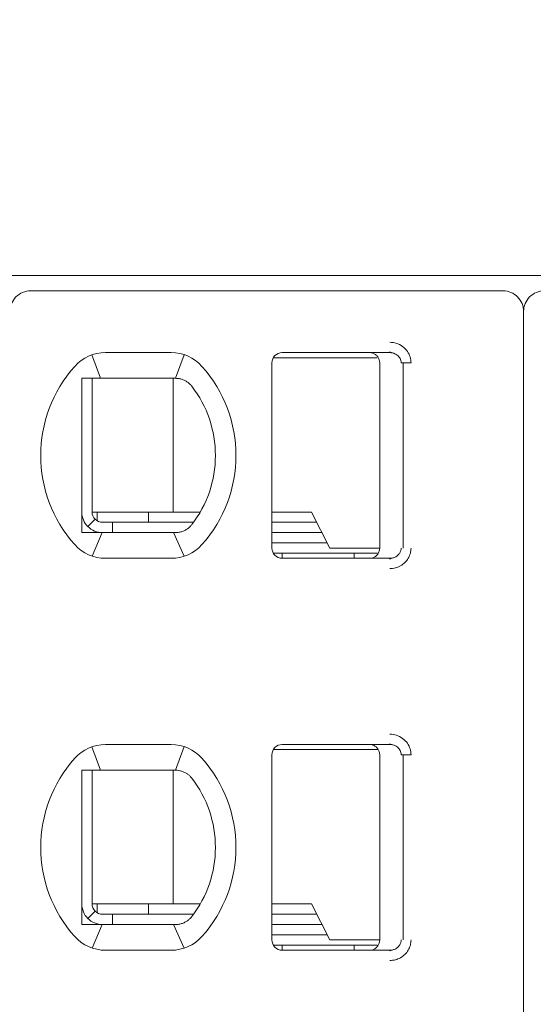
# Model space of a CAD drawing. Header units: millimetres. Extents: x -1114 to 1396, y -630 to 631.
# Tile 648 of 656: x 446 to 451, y 144 to 154. Entities that reach past the tile are written whole.
import ezdxf

# ---------------------------------------------------------------- set-up
doc = ezdxf.new("R2010")
doc.units = ezdxf.units.MM
doc.header["$MEASUREMENT"] = 0

msp = doc.modelspace()

# ---------------------------------------------------------------- linework, layer by layer
at = {"lineweight": 18}
for points, knots in [([(1038.9843, -629.7647), (1038.9843, -629.7647), (-1111.4882, -629.7647), (-1111.4882, -629.7647), (-1111.4882, -629.7647), (-1111.4882, -629.7647), (-1111.4882, 630.7883), (-1111.4882, 630.7883), (-1111.4882, 630.7883), (-1111.4882, 630.7883), (1038.9843, 630.7883), (1038.9843, 630.7883)], [0, 0, 0, 0, 0.333333, 0.333333, 0.333333, 0.333333, 0.666667, 0.666667, 0.666667, 0.666667, 1, 1, 1, 1]), ([(446.2729, 151.0657), (446.2198, 151.0657), (446.1689, 151.0446), (446.1314, 151.0071), (446.1314, 151.0071), (446.0939, 150.9696), (446.0729, 150.9187), (446.0729, 150.8657)], [0, 0, 0, 0, 0.5, 0.5, 0.5, 0.5, 1, 1, 1, 1]), ([(451.0729, 150.8657), (451.0729, 150.9187), (451.0518, 150.9696), (451.0143, 151.0071), (451.0143, 151.0071), (450.9768, 151.0446), (450.9259, 151.0657), (450.8729, 151.0657)], [0, 0, 0, 0, 0.5, 0.5, 0.5, 0.5, 1, 1, 1, 1]), ([(451.2729, 151.0657), (451.2198, 151.0657), (451.1689, 151.0446), (451.1314, 151.0071), (451.1314, 151.0071), (451.0939, 150.9696), (451.0729, 150.9187), (451.0729, 150.8657)], [0, 0, 0, 0, 0.5, 0.5, 0.5, 0.5, 1, 1, 1, 1]), ([(449.7703, 150.5657), (449.7923, 150.5658), (449.8135, 150.5626), (449.8346, 150.5558), (449.8346, 150.5558), (449.8557, 150.549), (449.8767, 150.5387), (449.8953, 150.5251), (449.8953, 150.5251), (449.9138, 150.5115), (449.9299, 150.4945), (449.9421, 150.4773), (449.9421, 150.4773), (449.9543, 150.4601), (449.9626, 150.4426), (449.9683, 150.424), (449.9683, 150.424), (449.9741, 150.4055), (449.9772, 150.386), (449.9773, 150.3657)], [0, 0, 0, 0, 0.2, 0.2, 0.2, 0.2, 0.4, 0.4, 0.4, 0.4, 0.6, 0.6, 0.6, 0.6, 0.8, 0.8, 0.8, 0.8, 1, 1, 1, 1]), ([(448.7229, 150.4657), (448.6963, 150.4657), (448.6709, 150.4551), (448.6521, 150.4364), (448.6521, 150.4364), (448.6334, 150.4176), (448.6229, 150.3922), (448.6229, 150.3657)], [0, 0, 0, 0, 0.5, 0.5, 0.5, 0.5, 1, 1, 1, 1]), ([(448.7229, 150.4657), (448.6963, 150.4657), (448.6709, 150.4551), (448.6521, 150.4364), (448.6521, 150.4364), (448.6334, 150.4176), (448.6229, 150.3922), (448.6229, 150.3657)], [0, 0, 0, 0, 0.5, 0.5, 0.5, 0.5, 1, 1, 1, 1]), ([(449.6729, 150.3657), (449.6729, 150.3761), (449.6712, 150.3865), (449.668, 150.3965), (449.668, 150.3965), (449.6648, 150.4064), (449.66, 150.4159), (449.6538, 150.4243), (449.6538, 150.4243), (449.6477, 150.4328), (449.6403, 150.4403), (449.6318, 150.4464), (449.6318, 150.4464), (449.6234, 150.4526), (449.6139, 150.4574), (449.604, 150.4607), (449.604, 150.4607), (449.594, 150.464), (449.5834, 150.4657), (449.5729, 150.4657)], [0, 0, 0, 0, 0.2, 0.2, 0.2, 0.2, 0.4, 0.4, 0.4, 0.4, 0.6, 0.6, 0.6, 0.6, 0.8, 0.8, 0.8, 0.8, 1, 1, 1, 1]), ([(449.7703, 150.4657), (449.779, 150.4657), (449.7878, 150.4647), (449.7963, 150.4628), (449.7963, 150.4628), (449.8046, 150.461), (449.8128, 150.4583), (449.8205, 150.4547), (449.8205, 150.4547), (449.8281, 150.4512), (449.8353, 150.4469), (449.8418, 150.4419), (449.8418, 150.4419), (449.848, 150.4371), (449.8536, 150.4317), (449.8586, 150.4258), (449.8586, 150.4258), (449.8631, 150.4203), (449.867, 150.4144), (449.8703, 150.4082), (449.8703, 150.4082), (449.8735, 150.402), (449.876, 150.3954), (449.8778, 150.3886), (449.8778, 150.3886), (449.8798, 150.3811), (449.8808, 150.3734), (449.8808, 150.3657)], [0, 0, 0, 0, 0.142857, 0.142857, 0.142857, 0.142857, 0.285714, 0.285714, 0.285714, 0.285714, 0.428571, 0.428571, 0.428571, 0.428571, 0.571429, 0.571429, 0.571429, 0.571429, 0.714286, 0.714286, 0.714286, 0.714286, 0.857143, 0.857143, 0.857143, 0.857143, 1, 1, 1, 1]), ([(446.8343, 150.2157), (446.8276, 150.2157), (446.8208, 150.2157), (446.8139, 150.2157), (446.8139, 150.2157), (446.8071, 150.2157), (446.8003, 150.2157), (446.7935, 150.2157), (446.7935, 150.2157), (446.7866, 150.2157), (446.7797, 150.2157), (446.7729, 150.2157)], [0, 0, 0, 0, 0.333333, 0.333333, 0.333333, 0.333333, 0.666667, 0.666667, 0.666667, 0.666667, 1, 1, 1, 1]), ([(446.7729, 150.2157), (446.7729, 150.1647), (446.7729, 150.1122), (446.7729, 150.0573), (446.7729, 150.0573), (446.7729, 150.0298), (446.7729, 150.0017), (446.7729, 149.9728), (446.7729, 149.9728), (446.7729, 149.9583), (446.7729, 149.9437), (446.7729, 149.9287), (446.7729, 149.9287), (446.7729, 149.9138), (446.7729, 149.8986), (446.7729, 149.8833), (446.7729, 149.8833), (446.7729, 149.8525), (446.7729, 149.8209), (446.7729, 149.7882), (446.7729, 149.7882), (446.7729, 149.7555), (446.7729, 149.7217), (446.7729, 149.6864), (446.7729, 149.6864), (446.7729, 149.6687), (446.7729, 149.6507), (446.7729, 149.6326), (446.7729, 149.6326), (446.7729, 149.6145), (446.7729, 149.5963), (446.7729, 149.5778), (446.7729, 149.5778), (446.7729, 149.5592), (446.7729, 149.5405), (446.7729, 149.5216), (446.7729, 149.5216), (446.7729, 149.5026), (446.7729, 149.4833), (446.7729, 149.4643), (446.7729, 149.4643), (446.7729, 149.4263), (446.7729, 149.3887), (446.7729, 149.3517), (446.7729, 149.3517), (446.7729, 149.3424), (446.7729, 149.3332), (446.7729, 149.3239), (446.7729, 149.3239), (446.7729, 149.3147), (446.7729, 149.3055), (446.7729, 149.2964), (446.7729, 149.2964), (446.7729, 149.2782), (446.7729, 149.2604), (446.7729, 149.2429), (446.7729, 149.2429), (446.7729, 149.208), (446.7729, 149.1743), (446.7729, 149.1417), (446.7729, 149.1417), (446.7729, 149.1253), (446.7729, 149.1093), (446.7729, 149.0934), (446.7729, 149.0934), (446.7729, 149.0775), (446.7729, 149.0619), (446.7729, 149.0466), (446.7729, 149.0466), (446.7729, 149.0159), (446.7729, 148.9863), (446.7729, 148.9575), (446.7729, 148.9575), (446.7729, 148.9288), (446.7729, 148.9008), (446.7729, 148.8735), (446.7729, 148.8735), (446.7729, 148.8188), (446.7729, 148.7665), (446.7729, 148.7157)], [0, 0, 0, 0, 0.05, 0.05, 0.05, 0.05, 0.1, 0.1, 0.1, 0.1, 0.15, 0.15, 0.15, 0.15, 0.2, 0.2, 0.2, 0.2, 0.25, 0.25, 0.25, 0.25, 0.3, 0.3, 0.3, 0.3, 0.35, 0.35, 0.35, 0.35, 0.4, 0.4, 0.4, 0.4, 0.45, 0.45, 0.45, 0.45, 0.5, 0.5, 0.5, 0.5, 0.55, 0.55, 0.55, 0.55, 0.6, 0.6, 0.6, 0.6, 0.65, 0.65, 0.65, 0.65, 0.7, 0.7, 0.7, 0.7, 0.75, 0.75, 0.75, 0.75, 0.8, 0.8, 0.8, 0.8, 0.85, 0.85, 0.85, 0.85, 0.9, 0.9, 0.9, 0.9, 0.95, 0.95, 0.95, 0.95, 1, 1, 1, 1]), ([(447.002, 150.2157), (446.9969, 150.2157), (446.9917, 150.2157), (446.9864, 150.2157), (446.9864, 150.2157), (446.9811, 150.2157), (446.9758, 150.2157), (446.9704, 150.2157), (446.9704, 150.2157), (446.965, 150.2157), (446.9595, 150.2157), (446.9539, 150.2157), (446.9539, 150.2157), (446.9482, 150.2157), (446.9424, 150.2157), (446.9365, 150.2157), (446.9365, 150.2157), (446.9305, 150.2157), (446.9243, 150.2157), (446.9181, 150.2157), (446.9181, 150.2157), (446.9118, 150.2157), (446.9054, 150.2157), (446.8988, 150.2157), (446.8988, 150.2157), (446.8922, 150.2157), (446.8854, 150.2157), (446.8785, 150.2157), (446.8785, 150.2157), (446.8715, 150.2157), (446.8644, 150.2157), (446.857, 150.2157), (446.857, 150.2157), (446.8497, 150.2157), (446.8421, 150.2157), (446.8343, 150.2157)], [0, 0, 0, 0, 0.111111, 0.111111, 0.111111, 0.111111, 0.222222, 0.222222, 0.222222, 0.222222, 0.333333, 0.333333, 0.333333, 0.333333, 0.444444, 0.444444, 0.444444, 0.444444, 0.555556, 0.555556, 0.555556, 0.555556, 0.666667, 0.666667, 0.666667, 0.666667, 0.777778, 0.777778, 0.777778, 0.777778, 0.888889, 0.888889, 0.888889, 0.888889, 1, 1, 1, 1]), ([(447.6437, 150.2157), (447.6481, 150.2157), (447.6527, 150.2157), (447.6573, 150.2157), (447.6573, 150.2157), (447.6618, 150.2157), (447.6665, 150.2157), (447.6712, 150.2157), (447.6712, 150.2157), (447.6759, 150.2157), (447.6805, 150.2157), (447.6852, 150.2157)], [0, 0, 0, 0, 0.333333, 0.333333, 0.333333, 0.333333, 0.666667, 0.666667, 0.666667, 0.666667, 1, 1, 1, 1]), ([(447.6852, 150.2157), (447.6965, 150.2157), (447.7077, 150.2147), (447.7188, 150.2128), (447.7188, 150.2128), (447.7299, 150.2109), (447.7409, 150.2081), (447.7516, 150.2043), (447.7516, 150.2043), (447.7623, 150.2006), (447.7728, 150.1958), (447.7829, 150.1902)], [0, 0, 0, 0, 0.333333, 0.333333, 0.333333, 0.333333, 0.666667, 0.666667, 0.666667, 0.666667, 1, 1, 1, 1]), ([(447.7829, 150.1902), (447.7912, 150.1856), (447.799, 150.1804), (447.8063, 150.1749), (447.8063, 150.1749), (447.8136, 150.1693), (447.8204, 150.1633), (447.8266, 150.1571), (447.8266, 150.1571), (447.8329, 150.1509), (447.8385, 150.1445), (447.8436, 150.1379)], [0, 0, 0, 0, 0.333333, 0.333333, 0.333333, 0.333333, 0.666667, 0.666667, 0.666667, 0.666667, 1, 1, 1, 1]), ([(446.7729, 148.9157), (446.7729, 148.8626), (446.7939, 148.8117), (446.8314, 148.7742), (446.8314, 148.7742), (446.8689, 148.7367), (446.9198, 148.7157), (446.9729, 148.7157)], [0, 0, 0, 0, 0.5, 0.5, 0.5, 0.5, 1, 1, 1, 1]), ([(446.8729, 148.9157), (446.8729, 148.8891), (446.8834, 148.8637), (446.9021, 148.8449), (446.9021, 148.8449), (446.9209, 148.8262), (446.9463, 148.8157), (446.9729, 148.8157)], [0, 0, 0, 0, 0.5, 0.5, 0.5, 0.5, 1, 1, 1, 1]), ([(447.8436, 148.7934), (447.8382, 148.7865), (447.8324, 148.7799), (447.8261, 148.7737), (447.8261, 148.7737), (447.8198, 148.7674), (447.813, 148.7615), (447.8058, 148.7561), (447.8058, 148.7561), (447.7986, 148.7506), (447.791, 148.7456), (447.7829, 148.7411)], [0, 0, 0, 0, 0.333333, 0.333333, 0.333333, 0.333333, 0.666667, 0.666667, 0.666667, 0.666667, 1, 1, 1, 1]), ([(446.7729, 148.7157), (446.7797, 148.7157), (446.7866, 148.7157), (446.7935, 148.7157), (446.7935, 148.7157), (446.8003, 148.7157), (446.8071, 148.7157), (446.8139, 148.7157), (446.8139, 148.7157), (446.8208, 148.7157), (446.8276, 148.7157), (446.8343, 148.7157)], [0, 0, 0, 0, 0.333333, 0.333333, 0.333333, 0.333333, 0.666667, 0.666667, 0.666667, 0.666667, 1, 1, 1, 1]), ([(446.8343, 148.7157), (446.8421, 148.7157), (446.8497, 148.7157), (446.857, 148.7157), (446.857, 148.7157), (446.8644, 148.7157), (446.8715, 148.7157), (446.8785, 148.7157), (446.8785, 148.7157), (446.8854, 148.7157), (446.8922, 148.7157), (446.8988, 148.7157), (446.8988, 148.7157), (446.9054, 148.7157), (446.9118, 148.7157), (446.9181, 148.7157), (446.9181, 148.7157), (446.9243, 148.7157), (446.9305, 148.7157), (446.9364, 148.7157), (446.9364, 148.7157), (446.9424, 148.7157), (446.9482, 148.7157), (446.9539, 148.7157), (446.9539, 148.7157), (446.9595, 148.7157), (446.965, 148.7157), (446.9704, 148.7157), (446.9704, 148.7157), (446.9758, 148.7157), (446.9811, 148.7157), (446.9864, 148.7157), (446.9864, 148.7157), (446.9917, 148.7157), (446.9969, 148.7157), (447.002, 148.7157)], [0, 0, 0, 0, 0.111111, 0.111111, 0.111111, 0.111111, 0.222222, 0.222222, 0.222222, 0.222222, 0.333333, 0.333333, 0.333333, 0.333333, 0.444444, 0.444444, 0.444444, 0.444444, 0.555556, 0.555556, 0.555556, 0.555556, 0.666667, 0.666667, 0.666667, 0.666667, 0.777778, 0.777778, 0.777778, 0.777778, 0.888889, 0.888889, 0.888889, 0.888889, 1, 1, 1, 1]), ([(447.6852, 148.7157), (447.6805, 148.7157), (447.6758, 148.7157), (447.6712, 148.7157), (447.6712, 148.7157), (447.6665, 148.7157), (447.6618, 148.7157), (447.6572, 148.7157), (447.6572, 148.7157), (447.6526, 148.7157), (447.6481, 148.7157), (447.6437, 148.7157)], [0, 0, 0, 0, 0.333333, 0.333333, 0.333333, 0.333333, 0.666667, 0.666667, 0.666667, 0.666667, 1, 1, 1, 1]), ([(447.7829, 148.7411), (447.7728, 148.7355), (447.7623, 148.7307), (447.7516, 148.727), (447.7516, 148.727), (447.7408, 148.7232), (447.7299, 148.7204), (447.7188, 148.7185), (447.7188, 148.7185), (447.7077, 148.7166), (447.6965, 148.7157), (447.6852, 148.7157)], [0, 0, 0, 0, 0.333333, 0.333333, 0.333333, 0.333333, 0.666667, 0.666667, 0.666667, 0.666667, 1, 1, 1, 1]), ([(448.6229, 148.5657), (448.6229, 148.5391), (448.6334, 148.5137), (448.6521, 148.4949), (448.6521, 148.4949), (448.6709, 148.4762), (448.6963, 148.4657), (448.7229, 148.4657)], [0, 0, 0, 0, 0.5, 0.5, 0.5, 0.5, 1, 1, 1, 1]), ([(448.6229, 148.5657), (448.6229, 148.5391), (448.6334, 148.5137), (448.6521, 148.4949), (448.6521, 148.4949), (448.6709, 148.4762), (448.6963, 148.4657), (448.7229, 148.4657)], [0, 0, 0, 0, 0.5, 0.5, 0.5, 0.5, 1, 1, 1, 1]), ([(449.6729, 148.5657), (449.6729, 148.5552), (449.6712, 148.5448), (449.668, 148.5348), (449.668, 148.5348), (449.6648, 148.5249), (449.66, 148.5154), (449.6538, 148.507), (449.6538, 148.507), (449.6477, 148.4985), (449.6403, 148.491), (449.6318, 148.4849), (449.6318, 148.4849), (449.6234, 148.4787), (449.6139, 148.4739), (449.604, 148.4706), (449.604, 148.4706), (449.594, 148.4673), (449.5834, 148.4657), (449.5729, 148.4657)], [0, 0, 0, 0, 0.2, 0.2, 0.2, 0.2, 0.4, 0.4, 0.4, 0.4, 0.6, 0.6, 0.6, 0.6, 0.8, 0.8, 0.8, 0.8, 1, 1, 1, 1]), ([(449.8808, 148.5657), (449.8808, 148.5572), (449.8795, 148.5487), (449.8772, 148.5405), (449.8772, 148.5405), (449.8748, 148.5323), (449.8714, 148.5244), (449.8669, 148.5171), (449.8669, 148.5171), (449.8623, 148.5097), (449.8567, 148.5028), (449.8502, 148.4967), (449.8502, 148.4967), (449.8436, 148.4904), (449.8362, 148.4849), (449.8281, 148.4805), (449.8281, 148.4805), (449.8196, 148.4757), (449.8103, 148.472), (449.8008, 148.4695), (449.8008, 148.4695), (449.7908, 148.467), (449.7805, 148.4657), (449.7703, 148.4657)], [0, 0, 0, 0, 0.166667, 0.166667, 0.166667, 0.166667, 0.333333, 0.333333, 0.333333, 0.333333, 0.5, 0.5, 0.5, 0.5, 0.666667, 0.666667, 0.666667, 0.666667, 0.833333, 0.833333, 0.833333, 0.833333, 1, 1, 1, 1]), ([(449.9773, 148.5657), (449.9773, 148.5483), (449.9751, 148.5315), (449.9706, 148.5149), (449.9706, 148.5149), (449.966, 148.4984), (449.9592, 148.4821), (449.9504, 148.467), (449.9504, 148.467), (449.9416, 148.4518), (449.9308, 148.438), (449.9179, 148.4254), (449.9179, 148.4254), (449.9051, 148.4129), (449.8902, 148.4018), (449.8745, 148.3928), (449.8745, 148.3928), (449.8588, 148.3839), (449.8423, 148.3773), (449.825, 148.3727), (449.825, 148.3727), (449.8076, 148.3682), (449.7894, 148.3658), (449.7703, 148.3657)], [0, 0, 0, 0, 0.166667, 0.166667, 0.166667, 0.166667, 0.333333, 0.333333, 0.333333, 0.333333, 0.5, 0.5, 0.5, 0.5, 0.666667, 0.666667, 0.666667, 0.666667, 0.833333, 0.833333, 0.833333, 0.833333, 1, 1, 1, 1]), ([(449.7703, 146.7557), (449.7923, 146.7558), (449.8135, 146.7526), (449.8346, 146.7458), (449.8346, 146.7458), (449.8557, 146.739), (449.8767, 146.7287), (449.8953, 146.7151), (449.8953, 146.7151), (449.9138, 146.7015), (449.9299, 146.6845), (449.9421, 146.6673), (449.9421, 146.6673), (449.9543, 146.6501), (449.9626, 146.6326), (449.9683, 146.614), (449.9683, 146.614), (449.9741, 146.5955), (449.9772, 146.576), (449.9773, 146.5557)], [0, 0, 0, 0, 0.2, 0.2, 0.2, 0.2, 0.4, 0.4, 0.4, 0.4, 0.6, 0.6, 0.6, 0.6, 0.8, 0.8, 0.8, 0.8, 1, 1, 1, 1]), ([(448.7229, 146.6557), (448.6963, 146.6557), (448.6709, 146.6451), (448.6521, 146.6264), (448.6521, 146.6264), (448.6334, 146.6076), (448.6229, 146.5822), (448.6229, 146.5557)], [0, 0, 0, 0, 0.5, 0.5, 0.5, 0.5, 1, 1, 1, 1]), ([(448.7229, 146.6557), (448.6963, 146.6557), (448.6709, 146.6451), (448.6521, 146.6264), (448.6521, 146.6264), (448.6334, 146.6076), (448.6229, 146.5822), (448.6229, 146.5557)], [0, 0, 0, 0, 0.5, 0.5, 0.5, 0.5, 1, 1, 1, 1]), ([(449.5729, 146.6557), (449.5834, 146.6557), (449.5939, 146.654), (449.6038, 146.6507), (449.6038, 146.6507), (449.6138, 146.6475), (449.6233, 146.6426), (449.6317, 146.6365), (449.6317, 146.6365), (449.6402, 146.6303), (449.6477, 146.6228), (449.6538, 146.6144), (449.6538, 146.6144), (449.66, 146.6059), (449.6648, 146.5964), (449.668, 146.5864), (449.668, 146.5864), (449.6712, 146.5765), (449.6729, 146.5661), (449.6729, 146.5557)], [0, 0, 0, 0, 0.2, 0.2, 0.2, 0.2, 0.4, 0.4, 0.4, 0.4, 0.6, 0.6, 0.6, 0.6, 0.8, 0.8, 0.8, 0.8, 1, 1, 1, 1]), ([(449.7703, 146.6557), (449.779, 146.6557), (449.7878, 146.6547), (449.7963, 146.6528), (449.7963, 146.6528), (449.8046, 146.651), (449.8128, 146.6483), (449.8205, 146.6447), (449.8205, 146.6447), (449.8281, 146.6412), (449.8353, 146.6369), (449.8418, 146.6319), (449.8418, 146.6319), (449.848, 146.6271), (449.8536, 146.6217), (449.8586, 146.6158), (449.8586, 146.6158), (449.8631, 146.6103), (449.867, 146.6044), (449.8703, 146.5982), (449.8703, 146.5982), (449.8735, 146.592), (449.876, 146.5854), (449.8778, 146.5786), (449.8778, 146.5786), (449.8798, 146.5711), (449.8808, 146.5634), (449.8808, 146.5557)], [0, 0, 0, 0, 0.142857, 0.142857, 0.142857, 0.142857, 0.285714, 0.285714, 0.285714, 0.285714, 0.428571, 0.428571, 0.428571, 0.428571, 0.571429, 0.571429, 0.571429, 0.571429, 0.714286, 0.714286, 0.714286, 0.714286, 0.857143, 0.857143, 0.857143, 0.857143, 1, 1, 1, 1]), ([(446.7729, 146.4057), (446.7796, 146.4057), (446.7864, 146.4057), (446.7932, 146.4057), (446.7932, 146.4057), (446.8, 146.4057), (446.8069, 146.4057), (446.8137, 146.4057), (446.8137, 146.4057), (446.8206, 146.4057), (446.8274, 146.4057), (446.8343, 146.4057)], [0, 0, 0, 0, 0.333333, 0.333333, 0.333333, 0.333333, 0.666667, 0.666667, 0.666667, 0.666667, 1, 1, 1, 1]), ([(446.7729, 146.4057), (446.7729, 146.3547), (446.7729, 146.3022), (446.7729, 146.2473), (446.7729, 146.2473), (446.7729, 146.2198), (446.7729, 146.1917), (446.7729, 146.1628), (446.7729, 146.1628), (446.7729, 146.1483), (446.7729, 146.1337), (446.7729, 146.1187), (446.7729, 146.1187), (446.7729, 146.1038), (446.7729, 146.0886), (446.7729, 146.0733), (446.7729, 146.0733), (446.7729, 146.0425), (446.7729, 146.0109), (446.7729, 145.9782), (446.7729, 145.9782), (446.7729, 145.9455), (446.7729, 145.9117), (446.7729, 145.8764), (446.7729, 145.8764), (446.7729, 145.8587), (446.7729, 145.8407), (446.7729, 145.8226), (446.7729, 145.8226), (446.7729, 145.8045), (446.7729, 145.7863), (446.7729, 145.7678), (446.7729, 145.7678), (446.7729, 145.7492), (446.7729, 145.7305), (446.7729, 145.7116), (446.7729, 145.7116), (446.7729, 145.6926), (446.7729, 145.6733), (446.7729, 145.6543), (446.7729, 145.6543), (446.7729, 145.6163), (446.7729, 145.5787), (446.7729, 145.5417), (446.7729, 145.5417), (446.7729, 145.5324), (446.7729, 145.5232), (446.7729, 145.5139), (446.7729, 145.5139), (446.7729, 145.5047), (446.7729, 145.4955), (446.7729, 145.4864), (446.7729, 145.4864), (446.7729, 145.4682), (446.7729, 145.4504), (446.7729, 145.4329), (446.7729, 145.4329), (446.7729, 145.398), (446.7729, 145.3643), (446.7729, 145.3317), (446.7729, 145.3317), (446.7729, 145.3153), (446.7729, 145.2993), (446.7729, 145.2834), (446.7729, 145.2834), (446.7729, 145.2675), (446.7729, 145.2519), (446.7729, 145.2366), (446.7729, 145.2366), (446.7729, 145.2059), (446.7729, 145.1763), (446.7729, 145.1475), (446.7729, 145.1475), (446.7729, 145.1188), (446.7729, 145.0908), (446.7729, 145.0635), (446.7729, 145.0635), (446.7729, 145.0088), (446.7729, 144.9565), (446.7729, 144.9057)], [0, 0, 0, 0, 0.05, 0.05, 0.05, 0.05, 0.1, 0.1, 0.1, 0.1, 0.15, 0.15, 0.15, 0.15, 0.2, 0.2, 0.2, 0.2, 0.25, 0.25, 0.25, 0.25, 0.3, 0.3, 0.3, 0.3, 0.35, 0.35, 0.35, 0.35, 0.4, 0.4, 0.4, 0.4, 0.45, 0.45, 0.45, 0.45, 0.5, 0.5, 0.5, 0.5, 0.55, 0.55, 0.55, 0.55, 0.6, 0.6, 0.6, 0.6, 0.65, 0.65, 0.65, 0.65, 0.7, 0.7, 0.7, 0.7, 0.75, 0.75, 0.75, 0.75, 0.8, 0.8, 0.8, 0.8, 0.85, 0.85, 0.85, 0.85, 0.9, 0.9, 0.9, 0.9, 0.95, 0.95, 0.95, 0.95, 1, 1, 1, 1]), ([(447.002, 146.4057), (446.9969, 146.4057), (446.9917, 146.4057), (446.9864, 146.4057), (446.9864, 146.4057), (446.9811, 146.4057), (446.9758, 146.4057), (446.9704, 146.4057), (446.9704, 146.4057), (446.965, 146.4057), (446.9595, 146.4057), (446.9539, 146.4057), (446.9539, 146.4057), (446.9482, 146.4057), (446.9424, 146.4057), (446.9365, 146.4057), (446.9365, 146.4057), (446.9305, 146.4057), (446.9243, 146.4057), (446.9181, 146.4057), (446.9181, 146.4057), (446.9118, 146.4057), (446.9054, 146.4057), (446.8988, 146.4057), (446.8988, 146.4057), (446.8922, 146.4057), (446.8854, 146.4057), (446.8785, 146.4057), (446.8785, 146.4057), (446.8715, 146.4057), (446.8644, 146.4057), (446.857, 146.4057), (446.857, 146.4057), (446.8497, 146.4057), (446.8421, 146.4057), (446.8343, 146.4057)], [0, 0, 0, 0, 0.111111, 0.111111, 0.111111, 0.111111, 0.222222, 0.222222, 0.222222, 0.222222, 0.333333, 0.333333, 0.333333, 0.333333, 0.444444, 0.444444, 0.444444, 0.444444, 0.555556, 0.555556, 0.555556, 0.555556, 0.666667, 0.666667, 0.666667, 0.666667, 0.777778, 0.777778, 0.777778, 0.777778, 0.888889, 0.888889, 0.888889, 0.888889, 1, 1, 1, 1]), ([(447.6852, 146.4057), (447.6806, 146.4057), (447.6759, 146.4057), (447.6712, 146.4057), (447.6712, 146.4057), (447.6666, 146.4057), (447.6619, 146.4057), (447.6573, 146.4057), (447.6573, 146.4057), (447.6527, 146.4057), (447.6482, 146.4057), (447.6437, 146.4057)], [0, 0, 0, 0, 0.333333, 0.333333, 0.333333, 0.333333, 0.666667, 0.666667, 0.666667, 0.666667, 1, 1, 1, 1]), ([(447.7829, 146.3802), (447.7726, 146.386), (447.762, 146.3907), (447.7511, 146.3945), (447.7511, 146.3945), (447.7403, 146.3983), (447.7293, 146.4011), (447.7183, 146.4029), (447.7183, 146.4029), (447.7073, 146.4048), (447.6962, 146.4057), (447.6852, 146.4057)], [0, 0, 0, 0, 0.333333, 0.333333, 0.333333, 0.333333, 0.666667, 0.666667, 0.666667, 0.666667, 1, 1, 1, 1]), ([(447.8436, 146.3279), (447.8383, 146.3347), (447.8325, 146.3413), (447.8262, 146.3475), (447.8262, 146.3475), (447.8199, 146.3538), (447.8131, 146.3597), (447.8058, 146.3652), (447.8058, 146.3652), (447.7986, 146.3707), (447.7909, 146.3757), (447.7829, 146.3802)], [0, 0, 0, 0, 0.333333, 0.333333, 0.333333, 0.333333, 0.666667, 0.666667, 0.666667, 0.666667, 1, 1, 1, 1]), ([(446.7729, 145.1057), (446.7729, 145.0526), (446.7939, 145.0017), (446.8314, 144.9642), (446.8314, 144.9642), (446.8689, 144.9267), (446.9198, 144.9057), (446.9729, 144.9057)], [0, 0, 0, 0, 0.5, 0.5, 0.5, 0.5, 1, 1, 1, 1]), ([(446.8729, 145.1057), (446.8729, 145.0791), (446.8834, 145.0537), (446.9021, 145.0349), (446.9021, 145.0349), (446.9209, 145.0162), (446.9463, 145.0057), (446.9729, 145.0057)], [0, 0, 0, 0, 0.5, 0.5, 0.5, 0.5, 1, 1, 1, 1]), ([(447.7829, 144.9311), (447.7728, 144.9255), (447.7623, 144.9207), (447.7516, 144.917), (447.7516, 144.917), (447.7408, 144.9132), (447.7299, 144.9104), (447.7188, 144.9085), (447.7188, 144.9085), (447.7077, 144.9066), (447.6965, 144.9057), (447.6852, 144.9057)], [0, 0, 0, 0, 0.333333, 0.333333, 0.333333, 0.333333, 0.666667, 0.666667, 0.666667, 0.666667, 1, 1, 1, 1]), ([(447.7829, 144.9311), (447.7912, 144.9358), (447.7991, 144.9409), (447.8064, 144.9465), (447.8064, 144.9465), (447.8137, 144.952), (447.8204, 144.958), (447.8266, 144.9642), (447.8266, 144.9642), (447.8328, 144.9704), (447.8385, 144.9768), (447.8436, 144.9834)], [0, 0, 0, 0, 0.333333, 0.333333, 0.333333, 0.333333, 0.666667, 0.666667, 0.666667, 0.666667, 1, 1, 1, 1]), ([(446.7729, 144.9057), (446.7797, 144.9057), (446.7866, 144.9057), (446.7935, 144.9057), (446.7935, 144.9057), (446.8003, 144.9057), (446.8071, 144.9057), (446.8139, 144.9057), (446.8139, 144.9057), (446.8208, 144.9057), (446.8276, 144.9057), (446.8343, 144.9057)], [0, 0, 0, 0, 0.333333, 0.333333, 0.333333, 0.333333, 0.666667, 0.666667, 0.666667, 0.666667, 1, 1, 1, 1]), ([(446.8343, 144.9057), (446.8421, 144.9057), (446.8497, 144.9057), (446.857, 144.9057), (446.857, 144.9057), (446.8644, 144.9057), (446.8715, 144.9057), (446.8785, 144.9057), (446.8785, 144.9057), (446.8854, 144.9057), (446.8922, 144.9057), (446.8988, 144.9057), (446.8988, 144.9057), (446.9054, 144.9057), (446.9118, 144.9057), (446.9181, 144.9057), (446.9181, 144.9057), (446.9243, 144.9057), (446.9305, 144.9057), (446.9364, 144.9057), (446.9364, 144.9057), (446.9424, 144.9057), (446.9482, 144.9057), (446.9539, 144.9057), (446.9539, 144.9057), (446.9595, 144.9057), (446.965, 144.9057), (446.9704, 144.9057), (446.9704, 144.9057), (446.9758, 144.9057), (446.9811, 144.9057), (446.9864, 144.9057), (446.9864, 144.9057), (446.9917, 144.9057), (446.9969, 144.9057), (447.002, 144.9057)], [0, 0, 0, 0, 0.111111, 0.111111, 0.111111, 0.111111, 0.222222, 0.222222, 0.222222, 0.222222, 0.333333, 0.333333, 0.333333, 0.333333, 0.444444, 0.444444, 0.444444, 0.444444, 0.555556, 0.555556, 0.555556, 0.555556, 0.666667, 0.666667, 0.666667, 0.666667, 0.777778, 0.777778, 0.777778, 0.777778, 0.888889, 0.888889, 0.888889, 0.888889, 1, 1, 1, 1]), ([(447.6437, 144.9057), (447.6482, 144.9057), (447.6527, 144.9057), (447.6573, 144.9057), (447.6573, 144.9057), (447.6619, 144.9057), (447.6666, 144.9057), (447.6712, 144.9057), (447.6712, 144.9057), (447.6759, 144.9057), (447.6806, 144.9057), (447.6852, 144.9057)], [0, 0, 0, 0, 0.333333, 0.333333, 0.333333, 0.333333, 0.666667, 0.666667, 0.666667, 0.666667, 1, 1, 1, 1]), ([(448.6229, 144.7557), (448.6229, 144.7291), (448.6334, 144.7037), (448.6521, 144.6849), (448.6521, 144.6849), (448.6709, 144.6662), (448.6963, 144.6557), (448.7229, 144.6557)], [0, 0, 0, 0, 0.5, 0.5, 0.5, 0.5, 1, 1, 1, 1]), ([(448.6229, 144.7557), (448.6229, 144.7291), (448.6334, 144.7037), (448.6521, 144.6849), (448.6521, 144.6849), (448.6709, 144.6662), (448.6963, 144.6557), (448.7229, 144.6557)], [0, 0, 0, 0, 0.5, 0.5, 0.5, 0.5, 1, 1, 1, 1]), ([(449.6729, 144.7557), (449.6729, 144.7452), (449.6712, 144.7348), (449.668, 144.7248), (449.668, 144.7248), (449.6648, 144.7149), (449.66, 144.7054), (449.6538, 144.697), (449.6538, 144.697), (449.6477, 144.6885), (449.6403, 144.681), (449.6318, 144.6749), (449.6318, 144.6749), (449.6234, 144.6687), (449.6139, 144.6639), (449.604, 144.6606), (449.604, 144.6606), (449.594, 144.6573), (449.5834, 144.6557), (449.5729, 144.6557)], [0, 0, 0, 0, 0.2, 0.2, 0.2, 0.2, 0.4, 0.4, 0.4, 0.4, 0.6, 0.6, 0.6, 0.6, 0.8, 0.8, 0.8, 0.8, 1, 1, 1, 1]), ([(449.8808, 144.7557), (449.8808, 144.7472), (449.8795, 144.7387), (449.8772, 144.7305), (449.8772, 144.7305), (449.8748, 144.7223), (449.8714, 144.7144), (449.8669, 144.7071), (449.8669, 144.7071), (449.8623, 144.6997), (449.8567, 144.6928), (449.8502, 144.6867), (449.8502, 144.6867), (449.8436, 144.6804), (449.8362, 144.6749), (449.8281, 144.6705), (449.8281, 144.6705), (449.8196, 144.6657), (449.8103, 144.662), (449.8008, 144.6595), (449.8008, 144.6595), (449.7908, 144.657), (449.7805, 144.6557), (449.7703, 144.6557)], [0, 0, 0, 0, 0.166667, 0.166667, 0.166667, 0.166667, 0.333333, 0.333333, 0.333333, 0.333333, 0.5, 0.5, 0.5, 0.5, 0.666667, 0.666667, 0.666667, 0.666667, 0.833333, 0.833333, 0.833333, 0.833333, 1, 1, 1, 1]), ([(449.9773, 144.7557), (449.9773, 144.7383), (449.9751, 144.7215), (449.9706, 144.7049), (449.9706, 144.7049), (449.966, 144.6884), (449.9592, 144.6721), (449.9504, 144.657), (449.9504, 144.657), (449.9416, 144.6418), (449.9308, 144.628), (449.9179, 144.6154), (449.9179, 144.6154), (449.9051, 144.6029), (449.8902, 144.5918), (449.8745, 144.5828), (449.8745, 144.5828), (449.8588, 144.5739), (449.8423, 144.5673), (449.825, 144.5627), (449.825, 144.5627), (449.8076, 144.5582), (449.7894, 144.5558), (449.7703, 144.5557)], [0, 0, 0, 0, 0.166667, 0.166667, 0.166667, 0.166667, 0.333333, 0.333333, 0.333333, 0.333333, 0.5, 0.5, 0.5, 0.5, 0.666667, 0.666667, 0.666667, 0.666667, 0.833333, 0.833333, 0.833333, 0.833333, 1, 1, 1, 1])]:
    msp.add_open_spline(points, degree=3, knots=knots, dxfattribs=at)
for points in [[(431.2229, 151.2157), (431.2229, 151.2157), (470.9229, 151.2157), (470.9229, 151.2157)], [(450.8729, 151.0657), (450.8729, 151.0657), (446.2729, 151.0657), (446.2729, 151.0657)], [(451.0729, 150.8657), (451.0729, 150.8657), (451.0729, 140.4457), (451.0729, 140.4457)], [(451.0729, 150.8657), (451.0729, 150.8657), (451.0729, 140.4457), (451.0729, 140.4457)], [(447.002, 150.4657), (446.8882, 150.4657), (446.7798, 150.4172), (446.7039, 150.3323)], [(447.002, 150.4657), (446.8882, 150.4657), (446.7798, 150.4172), (446.7039, 150.3323)], [(446.8713, 150.4437), (446.8713, 150.4437), (446.9558, 150.2157), (446.9558, 150.2157)], [(447.002, 150.4657), (447.002, 150.4657), (447.6437, 150.4657), (447.6437, 150.4657)], [(447.002, 150.4657), (447.002, 150.4657), (447.6437, 150.4657), (447.6437, 150.4657)], [(447.9418, 150.3323), (447.8659, 150.4172), (447.7575, 150.4657), (447.6437, 150.4657)], [(447.9418, 150.3323), (447.8659, 150.4172), (447.7575, 150.4657), (447.6437, 150.4657)], [(447.6845, 150.2157), (447.6845, 150.2157), (447.7701, 150.4452), (447.7701, 150.4452)], [(449.3037, 150.4157), (449.3037, 150.4157), (448.6362, 150.4157), (448.6362, 150.4157)], [(448.7229, 150.4657), (448.7229, 150.4657), (449.7703, 150.4657), (449.7703, 150.4657)], [(449.7703, 150.4657), (449.7703, 150.4657), (448.7229, 150.4657), (448.7229, 150.4657)], [(449.6476, 150.4157), (449.6476, 150.4157), (449.3037, 150.4157), (449.3037, 150.4157)], [(449.7703, 150.4657), (449.7703, 150.4657), (449.6716, 150.4657), (449.6716, 150.4657)], [(449.7692, 150.4726), (449.7692, 150.4726), (449.8129, 150.4578), (449.8129, 150.4578)], [(446.7039, 150.3323), (446.2625, 149.8388), (446.2625, 149.0925), (446.7039, 148.599)], [(446.7039, 150.3323), (446.2625, 149.8388), (446.2625, 149.0925), (446.7039, 148.599)], [(447.9418, 148.599), (448.3832, 149.0925), (448.3832, 149.8388), (447.9418, 150.3323)], [(447.9418, 148.599), (448.3832, 149.0925), (448.3832, 149.8388), (447.9418, 150.3323)], [(448.6229, 148.5657), (448.6229, 148.5657), (448.6229, 150.3657), (448.6229, 150.3657)], [(448.6229, 148.5657), (448.6229, 148.5657), (448.6229, 150.3657), (448.6229, 150.3657)], [(449.6729, 148.5657), (449.6729, 148.5657), (449.6729, 150.3657), (449.6729, 150.3657)], [(449.8808, 150.3657), (449.8808, 150.3657), (449.9773, 150.3657), (449.9773, 150.3657)], [(449.9006, 148.5657), (449.9006, 148.5657), (449.9006, 150.3657), (449.9006, 150.3657)], [(446.8729, 150.2156), (446.8729, 150.2156), (446.8729, 148.9157), (446.8729, 148.9157)], [(447.6437, 150.2157), (447.6437, 150.2157), (447.002, 150.2157), (447.002, 150.2157)], [(447.6619, 150.2156), (447.6619, 150.2156), (447.6619, 148.9157), (447.6619, 148.9157)], [(448.0729, 149.4657), (448.0729, 149.7089), (447.9922, 149.9453), (447.8436, 150.1379)], [(447.8436, 148.7934), (447.9922, 148.986), (448.0729, 149.2224), (448.0729, 149.4657)], [(446.8729, 148.9157), (446.8729, 148.9157), (447.6324, 148.9157), (447.6324, 148.9157)], [(446.9229, 148.8291), (446.9229, 148.8291), (446.9229, 148.9157), (446.9229, 148.9157)], [(447.4229, 148.8157), (447.4229, 148.8157), (447.4229, 148.9157), (447.4229, 148.9157)], [(447.6324, 148.9157), (447.6324, 148.9157), (447.6832, 148.9157), (447.6832, 148.9157)], [(447.9255, 148.9157), (447.9255, 148.9157), (447.6832, 148.9157), (447.6832, 148.9157)], [(449.0072, 148.9157), (449.0072, 148.9157), (448.6229, 148.9157), (448.6229, 148.9157)], [(449.1877, 148.5657), (449.1877, 148.5657), (449.0072, 148.9157), (449.0072, 148.9157)], [(446.9021, 148.8449), (446.9021, 148.8449), (446.8314, 148.7742), (446.8314, 148.7742)], [(447.0729, 148.8157), (447.0729, 148.8157), (446.9729, 148.8157), (446.9729, 148.8157)], [(447.0729, 148.8157), (447.0729, 148.8157), (447.8603, 148.8157), (447.8603, 148.8157)], [(447.0729, 148.8157), (447.0729, 148.8157), (447.0729, 148.7157), (447.0729, 148.7157)], [(448.6229, 148.8157), (448.6229, 148.8157), (449.0588, 148.8157), (449.0588, 148.8157)], [(446.8723, 148.4873), (446.8723, 148.4873), (446.9697, 148.7156), (446.9697, 148.7156)], [(447.002, 148.7157), (447.002, 148.7157), (447.6437, 148.7157), (447.6437, 148.7157)], [(447.7679, 148.4854), (447.7679, 148.4854), (447.6667, 148.7157), (447.6667, 148.7157)], [(449.1103, 148.7157), (449.1103, 148.7157), (448.6229, 148.7157), (448.6229, 148.7157)], [(446.7039, 148.599), (446.7798, 148.5141), (446.8882, 148.4657), (447.002, 148.4657)], [(446.7039, 148.599), (446.7798, 148.5141), (446.8882, 148.4657), (447.002, 148.4657)], [(447.6437, 148.4657), (447.7575, 148.4657), (447.8659, 148.5141), (447.9418, 148.599)], [(447.6437, 148.4657), (447.7575, 148.4657), (447.8659, 148.5141), (447.9418, 148.599)], [(449.1619, 148.6157), (449.1619, 148.6157), (448.6229, 148.6157), (448.6229, 148.6157)], [(449.1877, 148.5657), (449.1877, 148.5657), (449.3037, 148.5657), (449.3037, 148.5657)], [(449.3037, 148.5657), (449.3037, 148.5657), (449.6663, 148.5657), (449.6663, 148.5657)], [(449.6494, 148.5157), (449.6494, 148.5157), (448.6363, 148.5157), (448.6363, 148.5157)], [(448.7229, 148.4657), (448.7229, 148.4657), (448.7229, 148.5157), (448.7229, 148.5157)], [(449.4229, 148.5157), (449.4229, 148.5157), (449.4229, 148.4657), (449.4229, 148.4657)], [(449.7925, 148.4677), (449.7925, 148.4677), (449.7692, 148.4587), (449.7692, 148.4587)], [(447.002, 148.4657), (447.002, 148.4657), (447.6437, 148.4657), (447.6437, 148.4657)], [(447.6437, 148.4657), (447.6437, 148.4657), (447.002, 148.4657), (447.002, 148.4657)], [(448.7229, 148.4657), (448.7229, 148.4657), (449.7703, 148.4657), (449.7703, 148.4657)], [(448.7229, 148.4657), (448.7229, 148.4657), (449.7703, 148.4657), (449.7703, 148.4657)], [(449.7703, 148.4588), (449.7703, 148.4588), (449.7703, 148.4657), (449.7703, 148.4657)], [(447.002, 146.6557), (446.8882, 146.6557), (446.7798, 146.6072), (446.7039, 146.5223)], [(447.002, 146.6557), (446.8882, 146.6557), (446.7798, 146.6072), (446.7039, 146.5223)], [(447.002, 146.6557), (447.002, 146.6557), (447.6437, 146.6557), (447.6437, 146.6557)], [(447.002, 146.6557), (447.002, 146.6557), (447.6437, 146.6557), (447.6437, 146.6557)], [(447.9418, 146.5223), (447.8659, 146.6072), (447.7575, 146.6557), (447.6437, 146.6557)], [(447.9418, 146.5223), (447.8659, 146.6072), (447.7575, 146.6557), (447.6437, 146.6557)], [(448.7229, 146.6557), (448.7229, 146.6557), (449.7703, 146.6557), (449.7703, 146.6557)], [(448.7229, 146.6557), (448.7229, 146.6557), (449.7703, 146.6557), (449.7703, 146.6557)], [(449.7692, 146.6626), (449.7692, 146.6626), (449.8129, 146.6478), (449.8129, 146.6478)], [(446.8713, 146.6337), (446.8713, 146.6337), (446.9558, 146.4057), (446.9558, 146.4057)], [(447.7701, 146.6352), (447.7701, 146.6352), (447.6845, 146.4057), (447.6845, 146.4057)], [(448.6229, 144.7557), (448.6229, 144.7557), (448.6229, 146.5557), (448.6229, 146.5557)], [(448.6229, 144.7557), (448.6229, 144.7557), (448.6229, 146.5557), (448.6229, 146.5557)], [(449.3037, 146.6057), (449.3037, 146.6057), (448.6362, 146.6057), (448.6362, 146.6057)], [(449.653, 146.6057), (449.653, 146.6057), (449.3037, 146.6057), (449.3037, 146.6057)], [(449.6729, 144.7557), (449.6729, 144.7557), (449.6729, 146.5557), (449.6729, 146.5557)], [(449.8808, 146.5557), (449.8808, 146.5557), (449.9773, 146.5557), (449.9773, 146.5557)], [(449.9006, 144.7557), (449.9006, 144.7557), (449.9006, 146.5557), (449.9006, 146.5557)], [(446.7039, 146.5223), (446.2625, 146.0288), (446.2625, 145.2825), (446.7039, 144.789)], [(446.7039, 146.5223), (446.2625, 146.0288), (446.2625, 145.2825), (446.7039, 144.789)], [(447.9418, 144.789), (448.3832, 145.2825), (448.3832, 146.0288), (447.9418, 146.5223)], [(447.9418, 144.789), (448.3832, 145.2825), (448.3832, 146.0288), (447.9418, 146.5223)], [(446.8729, 146.4056), (446.8729, 146.4056), (446.8729, 145.1057), (446.8729, 145.1057)], [(447.6437, 146.4057), (447.6437, 146.4057), (447.002, 146.4057), (447.002, 146.4057)], [(447.6619, 146.4056), (447.6619, 146.4056), (447.6619, 145.1057), (447.6619, 145.1057)], [(448.0729, 145.6557), (448.0729, 145.8989), (447.9922, 146.1353), (447.8436, 146.3279)], [(447.8436, 144.9834), (447.9922, 145.176), (448.0729, 145.4124), (448.0729, 145.6557)], [(446.9021, 145.0349), (446.9021, 145.0349), (446.8314, 144.9642), (446.8314, 144.9642)], [(446.8729, 145.1057), (446.8729, 145.1057), (447.6324, 145.1057), (447.6324, 145.1057)], [(446.9229, 145.0191), (446.9229, 145.0191), (446.9229, 145.1057), (446.9229, 145.1057)], [(447.4229, 145.0057), (447.4229, 145.0057), (447.4229, 145.1057), (447.4229, 145.1057)], [(447.6324, 145.1057), (447.6324, 145.1057), (447.6832, 145.1057), (447.6832, 145.1057)], [(447.9255, 145.1057), (447.9255, 145.1057), (447.6832, 145.1057), (447.6832, 145.1057)], [(449.0072, 145.1057), (449.0072, 145.1057), (448.6229, 145.1057), (448.6229, 145.1057)], [(449.1877, 144.7557), (449.1877, 144.7557), (449.0072, 145.1057), (449.0072, 145.1057)], [(447.0729, 145.0057), (447.0729, 145.0057), (446.9729, 145.0057), (446.9729, 145.0057)], [(447.0729, 145.0057), (447.0729, 145.0057), (447.8603, 145.0057), (447.8603, 145.0057)], [(447.0729, 145.0057), (447.0729, 145.0057), (447.0729, 144.9057), (447.0729, 144.9057)], [(448.6229, 145.0057), (448.6229, 145.0057), (449.0588, 145.0057), (449.0588, 145.0057)], [(446.8723, 144.6773), (446.8723, 144.6773), (446.9697, 144.9056), (446.9697, 144.9056)], [(447.002, 144.9057), (447.002, 144.9057), (447.6437, 144.9057), (447.6437, 144.9057)], [(447.7679, 144.6754), (447.7679, 144.6754), (447.6667, 144.9057), (447.6667, 144.9057)], [(449.1103, 144.9057), (449.1103, 144.9057), (448.6229, 144.9057), (448.6229, 144.9057)], [(446.7039, 144.789), (446.7798, 144.7041), (446.8882, 144.6557), (447.002, 144.6557)], [(446.7039, 144.789), (446.7798, 144.7041), (446.8882, 144.6557), (447.002, 144.6557)], [(447.6437, 144.6557), (447.7575, 144.6557), (447.8659, 144.7041), (447.9418, 144.789)], [(447.6437, 144.6557), (447.7575, 144.6557), (447.8659, 144.7041), (447.9418, 144.789)], [(449.1619, 144.8057), (449.1619, 144.8057), (448.6229, 144.8057), (448.6229, 144.8057)], [(449.1877, 144.7557), (449.1877, 144.7557), (449.3037, 144.7557), (449.3037, 144.7557)], [(449.3037, 144.7557), (449.3037, 144.7557), (449.6663, 144.7557), (449.6663, 144.7557)], [(447.002, 144.6557), (447.002, 144.6557), (447.6437, 144.6557), (447.6437, 144.6557)], [(447.6437, 144.6557), (447.6437, 144.6557), (447.002, 144.6557), (447.002, 144.6557)], [(449.6494, 144.7057), (449.6494, 144.7057), (448.6363, 144.7057), (448.6363, 144.7057)], [(448.7229, 144.6557), (448.7229, 144.6557), (448.7229, 144.7057), (448.7229, 144.7057)], [(448.7229, 144.6557), (448.7229, 144.6557), (449.7703, 144.6557), (449.7703, 144.6557)], [(448.7229, 144.6557), (448.7229, 144.6557), (449.7703, 144.6557), (449.7703, 144.6557)], [(449.4229, 144.7057), (449.4229, 144.7057), (449.4229, 144.6557), (449.4229, 144.6557)], [(449.7925, 144.6577), (449.7925, 144.6577), (449.7692, 144.6487), (449.7692, 144.6487)], [(449.7703, 144.6488), (449.7703, 144.6488), (449.7703, 144.6557), (449.7703, 144.6557)]]:
    msp.add_open_spline(points, degree=3, dxfattribs=at)

doc.saveas('drawing.dxf')
